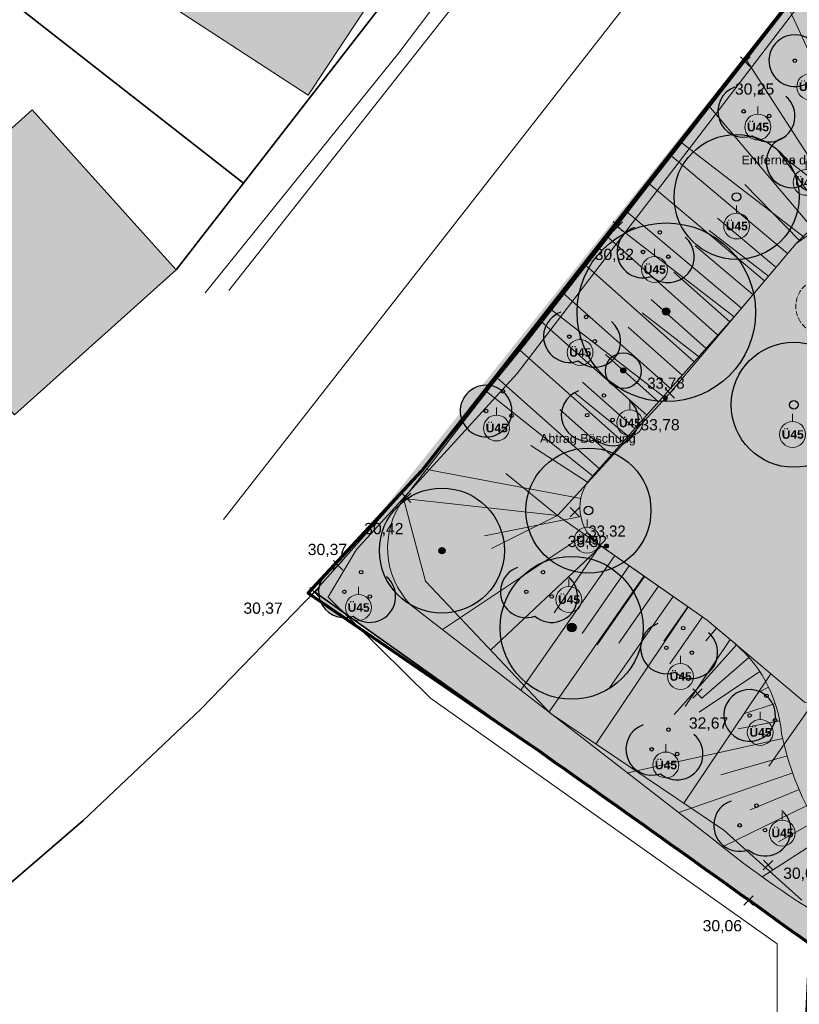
# Model space of a CAD drawing. Header units: metres. Extents: x 32338650 to 32340431, y 5701793 to 5703325.
# Tile 562 of 656: x 32339173 to 32339216, y 5702567 to 5702622. Entities that reach past the tile are written whole.
import ezdxf

# ---------------------------------------------------------------- set-up
doc = ezdxf.new("R2010")
doc.units = ezdxf.units.M
doc.header["$LTSCALE"] = 0.1
doc.linetypes.add('ISO-02 Strichlinie', pattern=[3.81, 3.048, -0.762])
for name, color, linetype, lineweight in [('Keine', 7, 'Continuous', 9), ('LPB-TOPO-Böschung', 7, 'Continuous', 13), ('LPB-TXT-HOE_PL', 7, 'Continuous', 9), ('LPB-TXT-TXT_PL', 7, 'Continuous', 9), ('LPB-VEG-Rasen', 7, 'Continuous', 18)]:
    doc.layers.add(name, color=color, linetype=linetype, lineweight=lineweight)
for name, color, linetype, lineweight, true_color in [('LPB-BE-Flurstück_Grenze', 7, 'Continuous', 70, 0x004c99), ('LPB-BE-Gebäude', 7, 'Continuous', 70, 0x004c99), ('LPB-BE-Leitung_Strom', 3, 'Continuous', 30, 0x00ff00), ('LPB-BE-Straße', 7, 'Continuous', 70, 0x004c99), ('LPB-DT-Regeldetails', 7, 'Continuous', 70, 0x004c99), ('LPB-SON-Bauabschnittsgrenzen', 7, 'Continuous', 70, 0x004c99), ('LPB-SON-Sicherheitsbereich', 7, 'Continuous', 70, 0x004c99), ('LPB-TOPO-Böschung_Bestand', 7, 'Continuous', 70, 0x004c99), ('LPB-VEG-Baum_Bestand', 9, 'Continuous', 13, 0x808080), ('LPB-VEG-Baum_Planung', 7, 'Continuous', 18, 0x33aa00), ('LPB-VEG-Wiese', 7, 'Continuous', 70, 0x004c99)]:
    doc.layers.add(name, color=color, linetype=linetype, lineweight=lineweight, true_color=true_color)
doc.styles.add('Arial', font='arial.ttf')
doc.styles.add('Arial (bold)', font='arialbd.ttf')
doc.styles.add('DINMittelschrift LT', font='txt')

# ---------------------------------------------------------------- blocks, each defined once
blk = doc.blocks.new('Höhenkreis')
at = {"layer": 'Keine', "linetype": 'Continuous', "lineweight": 0}
h = blk.add_hatch(color=7, dxfattribs=at)
edge = h.paths.add_edge_path()
edge.add_arc((-0.03, -0.01), 0.467, 270, 360, ccw=False)
edge.add_arc((-0.03, -0.01), 0.467, 180, 270, ccw=False)
edge.add_arc((-0.03, -0.01), 0.467, 90, 180, ccw=False)
edge.add_arc((-0.03, -0.01), 0.467, 0, 90, ccw=False)
at = {"layer": 'Keine', "flags": 128}
blk.add_lwpolyline([(0.44, -0.01, -0.414214), (-0.03, -0.48, -0.414214), (-0.49, -0.01, -0.414214), (-0.03, 0.46, -0.414214)], format="xyb", close=True, dxfattribs=at)
blk = doc.blocks.new('höhen 200 planung')
at = {"layer": 'LPB-TXT-HOE_PL', "xscale": 0.25, "yscale": 0.25, "zscale": 0.25}
blk.add_blockref('Höhenkreis', (32339310.661, 5702655.492), dxfattribs=at)
at = {"layer": 'Keine', "color": 0, "flags": 1}
blk.add_attdef('WERT', (32339310.537, 5702655.372), '', height=0.00018, dxfattribs=at)
blk = doc.blocks.new('Gruppe-112')
at = {"layer": 'LPB-TOPO-Böschung', "color": 55, "linetype": 'Continuous', "lineweight": 15, "true_color": 0x999b37, "transparency": 33554687}
for p, q in [((32339220.595, 5702612.176), (32339215.858, 5702622.473)), ((32339218.839, 5702611.222), (32339213.502, 5702619.497)), ((32339217.232, 5702610.035), (32339211.432, 5702616.884)), ((32339218.015, 5702610.656), (32339215.25, 5702614.434)), ((32339215.833, 5702608.611), (32339209.272, 5702614.14)), ((32339214.544, 5702607.082), (32339208.047, 5702612.557)), ((32339216.493, 5702609.361), (32339213.451, 5702612.477)), ((32339213.255, 5702605.552), (32339206.821, 5702610.975)), ((32339215.188, 5702607.846), (32339211.924, 5702610.598)), ((32339211.939, 5702604.047), (32339205.731, 5702609.568)), ((32339213.899, 5702606.317), (32339210.667, 5702609.042)), ((32339210.609, 5702602.553), (32339204.504, 5702607.983)), ((32339212.603, 5702604.794), (32339209.474, 5702607.577)), ((32339209.28, 5702601.058), (32339203.277, 5702606.398)), ((32339211.274, 5702603.3), (32339208.196, 5702606.037)), ((32339207.951, 5702599.564), (32339202.049, 5702604.813)), ((32339209.945, 5702601.805), (32339206.918, 5702604.498)), ((32339206.622, 5702598.069), (32339200.822, 5702603.228)), ((32339208.616, 5702600.311), (32339205.639, 5702602.958)), ((32339205.293, 5702596.575), (32339199.594, 5702601.643)), ((32339207.287, 5702598.816), (32339204.361, 5702601.418)), ((32339205.957, 5702597.322), (32339203.083, 5702599.879)), ((32339204.646, 5702595.813), (32339201.46, 5702597.875)), ((32339204.265, 5702594.896), (32339195.633, 5702596.527)), ((32339204.262, 5702593.903), (32339198.864, 5702592.804)), ((32339204.64, 5702592.984), (32339196.523, 5702587.569)), ((32339205.339, 5702592.278), (32339202.778, 5702588.494)), ((32339206.159, 5702591.706), (32339200.903, 5702584.179)), ((32339206.979, 5702591.134), (32339204.337, 5702587.35)), ((32339207.799, 5702590.561), (32339202.486, 5702582.953)), ((32339208.619, 5702589.989), (32339206.395, 5702586.803)), ((32339209.439, 5702589.416), (32339205.863, 5702584.296)), ((32339210.259, 5702588.844), (32339208.908, 5702586.909)), ((32339211.079, 5702588.271), (32339209.25, 5702585.652)), ((32339211.86, 5702587.649), (32339211.254, 5702586.93)), ((32339212.971, 5702586.715), (32339209.486, 5702582.802)), ((32339213.675, 5702586.005), (32339211.027, 5702583.699)), ((32339214.279, 5702585.209), (32339210.885, 5702582.938)), ((32339214.774, 5702584.341), (32339214.262, 5702584.085)), ((32339215.151, 5702583.416), (32339213.445, 5702582.867)), ((32339215.402, 5702582.449), (32339213.077, 5702582.015)), ((32339215.566, 5702581.463), (32339206.886, 5702579.538)), ((32339215.818, 5702580.495), (32339212.099, 5702579.437)), ((32339216.125, 5702579.544), (32339209.749, 5702577.316)), ((32339216.487, 5702578.612), (32339213.752, 5702577.471)), ((32339216.902, 5702577.702), (32339212.19, 5702575.402)), ((32339217.37, 5702576.818), (32339215.34, 5702575.675)), ((32339217.887, 5702575.963), (32339214.409, 5702573.723))]:
    blk.add_line(p, q, dxfattribs=at)
blk = doc.blocks.new('Lpb_Bestandshoehe')
at = {"layer": 'Keine', "lineweight": 25}
for p, q in [((0.53, -0.53), (-0.53, 0.53)), ((0.53, 0.53), (-0.53, -0.53))]:
    blk.add_line(p, q, dxfattribs=at)
at = {"layer": 'Keine', "style": 'Arial'}
blk.add_attdef('HOEHE', (1.08, -0.7), '', height=2.5, rotation=360, dxfattribs=at)
blk = doc.blocks.new('ü45 groß')
at = {"layer": 'Keine', "linetype": 'Continuous', "lineweight": 0, "true_color": 0x7aafdf}
h = blk.add_hatch(color=143, dxfattribs=at)
edge = h.paths.add_edge_path()
edge.add_arc((32338972.504, 5701861.874), 0.724, 0, 360)
at = {"layer": 'Keine', "lineweight": 15}
blk.add_line((32338972.504, 5701863.03), (32338972.504, 5701862.598), dxfattribs=at)
blk.add_circle((32338972.504, 5701861.874), 0.724, dxfattribs=at)
at = {"layer": 'Keine', "insert": (32338971.901, 5701862.114), "char_height": 0.48, "width": 1.32716, "attachment_point": 1, "line_spacing_factor": 0.502008, "style": 'Arial (bold)'}
blk.add_mtext('Ü45', dxfattribs=at)

msp = doc.modelspace()

# ---------------------------------------------------------------- hatches: boundary and pattern name
at = {"layer": 'LPB-BE-Gebäude', "linetype": 'Continuous', "lineweight": 0, "true_color": 0xc7c8ca}
for points in [[(32339180.461, 5702623.962), (32339180.015, 5702623.34), (32339189.002, 5702617.487), (32339193.644, 5702624.522), (32339188.576, 5702627.852), (32339192.092, 5702633.292), (32339182.804, 5702639.387), (32339178.536, 5702632.907), (32339177.688, 5702633.462), (32339174.166, 5702628.093), (32339180.461, 5702623.962)], [(32339180.461, 5702623.962), (32339180.015, 5702623.34), (32339189.002, 5702617.487), (32339193.644, 5702624.522), (32339188.576, 5702627.852), (32339192.092, 5702633.292), (32339182.804, 5702639.387), (32339178.536, 5702632.907), (32339177.688, 5702633.462), (32339174.166, 5702628.093), (32339180.461, 5702623.962)], [(32339168.102, 5702610.048), (32339165.36, 5702607.589), (32339172.557, 5702599.587), (32339181.606, 5702607.702), (32339173.537, 5702616.66), (32339167.23, 5702610.985), (32339168.102, 5702610.048)], [(32339168.102, 5702610.048), (32339165.36, 5702607.589), (32339172.557, 5702599.587), (32339181.606, 5702607.702), (32339173.537, 5702616.66), (32339167.23, 5702610.985), (32339168.102, 5702610.048)]]:
    msp.add_hatch(color=9, dxfattribs=at).paths.add_polyline_path(points)
at = {"layer": 'LPB-VEG-Baum_Bestand', "linetype": 'Continuous', "lineweight": 0, "true_color": 0x727430, "transparency": 33554572}
h = msp.add_hatch(color=67, dxfattribs=at)
edge = h.paths.add_edge_path()
edge.add_arc((32339209.04948, 5702605.33083), 5, 0, 360)
h = msp.add_hatch(color=67, dxfattribs=at)
edge = h.paths.add_edge_path()
edge.add_arc((32339209.041, 5702605.372), 0.2069, 0, 360)
h = msp.add_hatch(color=67, dxfattribs=at)
edge = h.paths.add_edge_path()
edge.add_arc((32339206.64089, 5702602.05214), 1, 0, 360)
h = msp.add_hatch(color=67, dxfattribs=at)
edge = h.paths.add_edge_path()
edge.add_arc((32339206.638, 5702602.073), 0.14324, 0, 360)
h = msp.add_hatch(color=67, dxfattribs=at)
edge = h.paths.add_edge_path()
edge.add_arc((32339196.48577, 5702591.98549), 3.5, 0, 360)
h = msp.add_hatch(color=67, dxfattribs=at)
edge = h.paths.add_edge_path()
edge.add_arc((32339196.486, 5702591.988), 0.17507, 0, 360)
h = msp.add_hatch(color=67, dxfattribs=at)
edge = h.paths.add_edge_path()
edge.add_arc((32339203.74962, 5702587.66203), 4, 0, 360)
h = msp.add_hatch(color=67, dxfattribs=at)
edge = h.paths.add_edge_path()
edge.add_arc((32339203.763, 5702587.681), 0.23873, 0, 360)
at = {"layer": 'LPB-VEG-Baum_Planung', "linetype": 'Continuous', "lineweight": 0, "true_color": 0x136734, "transparency": 33554508}
h = msp.add_hatch(color=116, dxfattribs=at)
edge = h.paths.add_edge_path()
edge.add_arc((32339216.24498, 5702619.4173), 1.44801, 289.507873, 469.507873)
edge.add_arc((32339216.24498, 5702619.4173), 1.44801, 109.507873, 289.507873)
h = msp.add_hatch(color=116, dxfattribs=at)
edge = h.paths.add_edge_path()
edge.add_arc((32339214.32418, 5702617.6795), 1.44801, 349.507873, 529.507874)
edge.add_arc((32339213.38393, 5702616.5783), 1.44801, 109.507873, 289.507873)
edge.add_arc((32339214.80772, 5702616.31462), 1.44801, 229.507873, 409.507873)
h = msp.add_hatch(color=116, dxfattribs=at)
edge = h.paths.add_edge_path()
edge.add_arc((32339217.03192, 5702614.84879), 1.44801, 349.507873, 529.507873)
edge.add_arc((32339216.09167, 5702613.74759), 1.44801, 109.507873, 289.507873)
edge.add_arc((32339217.51546, 5702613.48391), 1.44801, 229.507873, 409.507873)
h = msp.add_hatch(color=116, dxfattribs=at)
edge = h.paths.add_edge_path()
edge.add_arc((32339212.98405, 5702611.78651), 3.5, 0, 360)
h = msp.add_hatch(color=116, dxfattribs=at)
edge = h.paths.add_edge_path()
edge.add_arc((32339208.68372, 5702609.80598), 1.44801, 349.507873, 529.507872)
edge.add_arc((32339207.74347, 5702608.70477), 1.44801, 109.507873, 289.507873)
edge.add_arc((32339209.16726, 5702608.44109), 1.44801, 229.507873, 409.507873)
h = msp.add_hatch(color=116, dxfattribs=at)
edge = h.paths.add_edge_path()
edge.add_arc((32339204.56496, 5702605.06769), 1.44801, 349.507873, 529.507872)
edge.add_arc((32339203.6247, 5702603.96649), 1.44801, 109.507873, 289.507873)
edge.add_arc((32339205.0485, 5702603.7028), 1.44801, 229.507873, 409.507873)
h = msp.add_hatch(color=116, dxfattribs=at)
edge = h.paths.add_edge_path()
edge.add_arc((32339216.1882, 5702600.14924), 3.5, 0, 360)
h = msp.add_hatch(color=116, dxfattribs=at)
edge = h.paths.add_edge_path()
edge.add_arc((32339205.55749, 5702600.66746), 1.44801, 349.507873, 529.507874)
edge.add_arc((32339204.61724, 5702599.56626), 1.44801, 109.507873, 289.507873)
edge.add_arc((32339206.04103, 5702599.30258), 1.44801, 229.507873, 409.507873)
h = msp.add_hatch(color=116, dxfattribs=at)
edge = h.paths.add_edge_path()
edge.add_arc((32339198.95911, 5702599.79987), 1.44801, 289.507873, 469.507873)
edge.add_arc((32339198.95911, 5702599.79987), 1.44801, 109.507873, 289.507873)
h = msp.add_hatch(color=116, dxfattribs=at)
edge = h.paths.add_edge_path()
edge.add_arc((32339204.69194, 5702594.22747), 3.5, 0, 360)
h = msp.add_hatch(color=116, dxfattribs=at)
edge = h.paths.add_edge_path()
edge.add_arc((32339191.96418, 5702590.7795), 1.44801, 349.507873, 529.507874)
edge.add_arc((32339191.02393, 5702589.6783), 1.44801, 109.507873, 289.507873)
edge.add_arc((32339192.44772, 5702589.41462), 1.44801, 229.507873, 409.507873)
h = msp.add_hatch(color=116, dxfattribs=at)
edge = h.paths.add_edge_path()
edge.add_arc((32339202.14895, 5702590.77625), 1.44801, 349.507873, 529.507873)
edge.add_arc((32339201.20869, 5702589.67505), 1.44801, 109.507873, 289.507873)
edge.add_arc((32339202.63249, 5702589.41137), 1.44801, 229.507873, 409.507873)
h = msp.add_hatch(color=116, dxfattribs=at)
edge = h.paths.add_edge_path()
edge.add_arc((32339209.99418, 5702587.6395), 1.44801, 349.507873, 529.507874)
edge.add_arc((32339209.05393, 5702586.5383), 1.44801, 109.507873, 289.507873)
edge.add_arc((32339210.47772, 5702586.27462), 1.44801, 229.507873, 409.507873)
h = msp.add_hatch(color=116, dxfattribs=at)
edge = h.paths.add_edge_path()
edge.add_arc((32339215.139, 5702582.49058), 1.44801, 229.507873, 409.507873)
edge.add_arc((32339214.65546, 5702583.85547), 1.44801, 349.507873, 529.507873)
edge.add_arc((32339213.7152, 5702582.75427), 1.44801, 109.507873, 289.507872)
h = msp.add_hatch(color=116, dxfattribs=at)
edge = h.paths.add_edge_path()
edge.add_arc((32339209.17349, 5702581.96045), 1.44801, 349.507873, 529.507872)
edge.add_arc((32339208.23323, 5702580.85925), 1.44801, 109.507873, 289.507873)
edge.add_arc((32339209.65703, 5702580.59557), 1.44801, 229.507873, 409.507873)
h = msp.add_hatch(color=116, dxfattribs=at)
edge = h.paths.add_edge_path()
edge.add_arc((32339214.09645, 5702577.69909), 1.44801, 349.507873, 529.507872)
edge.add_arc((32339213.15619, 5702576.59789), 1.44801, 109.507873, 289.507873)
edge.add_arc((32339214.57999, 5702576.33421), 1.44801, 229.507873, 409.507873)
at = {"layer": 'LPB-VEG-Rasen', "linetype": 'Continuous', "lineweight": 0, "true_color": 0xedf2b6, "transparency": 33554687}
h = msp.add_hatch(color=254, dxfattribs=at)
edge = h.paths.add_edge_path()
edge.add_line((32339248.27784, 5702565.91777), (32339249.67232, 5702568.04002))
edge.add_arc((32339246.47451, 5702636.21902), 68.25395, 260.3996276, 272.6853845, ccw=False)
edge.add_arc((32339228.81359, 5702538.50349), 31.05857, 78.33848, 87.525497)
edge.add_arc((32339231.43013, 5702580.65562), 11.19543, 189.122166, 263.457557, ccw=False)
edge.add_arc((32339240.69568, 5702584.07595), 20.97303, 161.775408, 194.342127, ccw=False)
edge.add_line((32339220.7747, 5702590.63512), (32339223.27495, 5702602.27781))
edge.add_line((32339223.27495, 5702602.27781), (32339224.65136, 5702609.86222))
edge.add_arc((32339243.4014, 5702606.40847), 19.06548, 142.270539, 169.563121, ccw=False)
edge.add_arc((32339255.56864, 5702594.48015), 36.0429, 119.049468, 139.107624, ccw=False)
edge.add_arc((32339218.68348, 5702608.29155), 26.24757, 42.395665, 51.534485)
edge.add_arc((32339255.56864, 5702594.48015), 40.0429, 120.890565, 141.670746)
edge.add_line((32339224.15659, 5702619.31394), (32339216.318, 5702609.187))
edge.add_line((32339216.318, 5702609.187), (32339212.84549, 5702605.0667))
edge.add_line((32339212.84549, 5702605.0667), (32339204.93075, 5702596.1676))
edge.add_arc((32339206.76719, 5702594.39362), 2.55334, 135.991351, 237.495369)
edge.add_line((32339205.39511, 5702592.24027), (32339211.331, 5702588.095))
edge.add_line((32339211.331, 5702588.095), (32339212.62441, 5702587.00371))
edge.add_arc((32339207.93793, 5702581.01994), 7.60057, 5.481041, 51.932047, ccw=False)
edge.add_arc((32339232.37372, 5702585.31403), 17.24318, 191.942444, 227.979538)
edge.add_arc((32339212.67464, 5702564.95091), 11.11658, -27.858522, 42.800024, ccw=False)
edge.add_arc((32339241.12272, 5702550.42783), 20.82591, 153.389486, 187.429797)
edge.add_arc((32339221.69831, 5702547.78213), 1.22756, 182.209266, 242.515439)
edge.add_arc((32339221.69831, 5702547.78213), 1.22756, 242.515417, 302.821545)
edge.add_arc((32339221.69831, 5702547.78213), 1.22756, 302.821511, 363.127707)
edge.add_arc((32339254.62867, 5702551.52666), 31.91721, 169.408554, 186.616417, ccw=False)
edge.add_arc((32339237.98329, 5702554.04193), 15.10452, 143.476793, 167.181016, ccw=False)
edge.add_arc((32339232.92668, 5702558.15486), 8.59823, 104.818672, 145.44816, ccw=False)
edge.add_arc((32339234.40885, 5702552.42383), 14.51777, 88.073803, 104.688843, ccw=False)
edge.add_arc((32339245.64768, 5702627.91391), 61.92096, 260.0015082, 272.3356793)
edge.add_line((32339248.17121, 5702566.0444), (32339248.27784, 5702565.91777))
at = {"layer": 'LPB-VEG-Wiese', "linetype": 'Continuous', "lineweight": 0, "true_color": 0xd9e0a3, "transparency": 33554687}
h = msp.add_hatch(color=61, dxfattribs=at)
edge = h.paths.add_edge_path()
edge.add_line((32339231.36848, 5702631.00151), (32339231.14149, 5702630.556))
edge.add_line((32339231.14149, 5702630.556), (32339229.66788, 5702631.30683))
edge.add_line((32339229.66788, 5702631.30683), (32339225.13557, 5702633.61613))
edge.add_line((32339225.13557, 5702633.61613), (32339221.28461, 5702628.66025))
edge.add_line((32339221.28461, 5702628.66025), (32339220.80795, 5702628.06225))
edge.add_line((32339220.80795, 5702628.06225), (32339220.4287, 5702628.37364))
edge.add_line((32339220.4287, 5702628.37364), (32339222.01999, 5702630.42151))
edge.add_line((32339222.01999, 5702630.42151), (32339191.00547, 5702591.54218))
edge.add_line((32339191.00547, 5702591.54218), (32339189.343, 5702589.671))
edge.add_line((32339189.343, 5702589.671), (32339213.43313, 5702572.57777))
edge.add_line((32339213.43313, 5702572.57777), (32339217.145, 5702569.944))
edge.add_line((32339217.145, 5702569.944), (32339217.05242, 5702567.94339))
edge.add_line((32339217.05242, 5702567.94339), (32339216.087, 5702547.08))
edge.add_line((32339216.087, 5702547.08), (32339214.601, 5702514.976))
edge.add_line((32339214.601, 5702514.976), (32339225.17679, 5702514.49414))
edge.add_line((32339225.17679, 5702514.49414), (32339225.50016, 5702522.09972))
edge.add_line((32339225.50016, 5702522.09972), (32339225.63694, 5702523.55608))
edge.add_line((32339225.63694, 5702523.55608), (32339225.64834, 5702523.68171))
edge.add_line((32339225.64834, 5702523.68171), (32339225.83246, 5702525.25141))
edge.add_line((32339225.83246, 5702525.25141), (32339226.0578, 5702526.81573))
edge.add_line((32339226.0578, 5702526.81573), (32339226.29724, 5702528.21586))
edge.add_arc((32339294.09631, 5702516.01775), 68.88765, 169.800711, 170.6565863)
edge.add_line((32339226.1226, 5702527.20176), (32339224.54933, 5702527.49303))
edge.add_line((32339224.54933, 5702527.49303), (32339225.18647, 5702530.93455))
edge.add_line((32339225.18647, 5702530.93455), (32339226.77852, 5702530.64042))
edge.add_arc((32339294.0957, 5702516.01787), 68.88703, 167.744674, 169.5781253)
edge.add_line((32339226.34514, 5702528.47916), (32339226.63151, 5702529.92388))
edge.add_line((32339226.63151, 5702529.92388), (32339226.97948, 5702531.46556))
edge.add_line((32339226.97948, 5702531.46556), (32339227.22236, 5702532.42359))
edge.add_line((32339227.22236, 5702532.42359), (32339227.26546, 5702532.60013))
edge.add_line((32339227.26546, 5702532.60013), (32339227.29246, 5702532.70008))
edge.add_line((32339227.29246, 5702532.70008), (32339227.36787, 5702532.99756))
edge.add_line((32339227.36787, 5702532.99756), (32339227.48694, 5702533.42019))
edge.add_line((32339227.48694, 5702533.42019), (32339227.66253, 5702534.07037))
edge.add_line((32339227.66253, 5702534.07037), (32339227.72733, 5702534.2735))
edge.add_line((32339227.72733, 5702534.2735), (32339227.79644, 5702534.51881))
edge.add_line((32339227.79644, 5702534.51881), (32339227.87388, 5702534.78439))
edge.add_line((32339227.87388, 5702534.78439), (32339227.95282, 5702535.04954))
edge.add_line((32339227.95282, 5702535.04954), (32339228.03325, 5702535.31423))
edge.add_line((32339228.03325, 5702535.31423), (32339228.11516, 5702535.57847))
edge.add_line((32339228.11516, 5702535.57847), (32339228.19856, 5702535.84225))
edge.add_line((32339228.19856, 5702535.84225), (32339228.28344, 5702536.10555))
edge.add_line((32339228.28344, 5702536.10555), (32339228.3698, 5702536.36838))
edge.add_line((32339228.3698, 5702536.36838), (32339228.45763, 5702536.63071))
edge.add_line((32339228.45763, 5702536.63071), (32339228.1496, 5702536.73378))
edge.add_line((32339228.1496, 5702536.73378), (32339228.2903, 5702538.31573))
edge.add_line((32339228.2903, 5702538.31573), (32339228.3398, 5702539.90315))
edge.add_line((32339228.3398, 5702539.90315), (32339228.29793, 5702541.4908))
edge.add_line((32339228.29793, 5702541.4908), (32339228.16483, 5702543.07341))
edge.add_line((32339228.16483, 5702543.07341), (32339227.94094, 5702544.64574))
edge.add_line((32339227.94094, 5702544.64574), (32339227.627, 5702546.2026))
edge.add_line((32339227.627, 5702546.2026), (32339227.22406, 5702547.73883))
edge.add_line((32339227.22406, 5702547.73883), (32339226.73344, 5702549.24935))
edge.add_line((32339226.73344, 5702549.24935), (32339226.30529, 5702550.4187))
edge.add_line((32339226.30529, 5702550.4187), (32339226.01116, 5702551.62875))
edge.add_line((32339226.01116, 5702551.62875), (32339225.85479, 5702552.86416))
edge.add_line((32339225.85479, 5702552.86416), (32339225.83815, 5702554.10933))
edge.add_line((32339225.83815, 5702554.10933), (32339225.96145, 5702555.34848))
edge.add_line((32339225.96145, 5702555.34848), (32339226.22314, 5702556.56595))
edge.add_line((32339226.22314, 5702556.56595), (32339226.61989, 5702557.74633))
edge.add_line((32339226.61989, 5702557.74633), (32339227.14669, 5702558.87469))
edge.add_line((32339227.14669, 5702558.87469), (32339228.02695, 5702560.1253))
edge.add_line((32339228.02695, 5702560.1253), (32339229.0614, 5702561.25173))
edge.add_line((32339229.0614, 5702561.25173), (32339230.23269, 5702562.23508))
edge.add_line((32339230.23269, 5702562.23508), (32339231.52119, 5702563.05889))
edge.add_line((32339231.52119, 5702563.05889), (32339232.90532, 5702563.70935))
edge.add_line((32339232.90532, 5702563.70935), (32339234.36188, 5702564.17556))
edge.add_line((32339234.36188, 5702564.17556), (32339235.86646, 5702564.4497))
edge.add_line((32339235.86646, 5702564.4497), (32339237.39384, 5702564.5272))
edge.add_line((32339237.39384, 5702564.5272), (32339238.76086, 5702564.51235))
edge.add_line((32339238.76086, 5702564.51235), (32339240.12725, 5702564.55636))
edge.add_line((32339240.12725, 5702564.55636), (32339241.49048, 5702564.65916))
edge.add_line((32339241.49048, 5702564.65916), (32339242.84802, 5702564.82054))
edge.add_line((32339242.84802, 5702564.82054), (32339244.19736, 5702565.04022))
edge.add_line((32339244.19736, 5702565.04022), (32339245.53598, 5702565.31778))
edge.add_line((32339245.53598, 5702565.31778), (32339246.86142, 5702565.65272))
edge.add_line((32339246.86142, 5702565.65272), (32339248.17121, 5702566.0444))
edge.add_arc((32339245.64768, 5702627.91391), 61.92096, 270.7939081, 272.3356755, ccw=False)
edge.add_arc((32339245.64768, 5702627.91231), 61.91935, 269.2521162, 270.7939278, ccw=False)
edge.add_arc((32339245.64768, 5702627.91391), 61.92096, 267.7103657, 269.2521366, ccw=False)
edge.add_arc((32339245.64756, 5702627.9117), 61.91874, 266.1685656, 267.7103921, ccw=False)
edge.add_arc((32339245.64768, 5702627.91391), 61.92096, 264.626823, 266.1685935, ccw=False)
edge.add_arc((32339245.64768, 5702627.91391), 61.92096, 263.0850516, 264.6268218, ccw=False)
edge.add_arc((32339245.64768, 5702627.91391), 61.92096, 261.54328, 263.0850505, ccw=False)
edge.add_arc((32339245.64706, 5702627.91007), 61.91706, 260.0014603, 261.5433277, ccw=False)
edge.add_line((32339234.89683, 5702566.93339), (32339234.37067, 5702566.94154))
edge.add_line((32339234.37067, 5702566.94154), (32339233.84457, 5702566.93062))
edge.add_line((32339233.84457, 5702566.93062), (32339233.31921, 5702566.90064))
edge.add_line((32339233.31921, 5702566.90064), (32339232.79528, 5702566.85165))
edge.add_line((32339232.79528, 5702566.85165), (32339232.27347, 5702566.78369))
edge.add_line((32339232.27347, 5702566.78369), (32339231.75446, 5702566.69687))
edge.add_line((32339231.75446, 5702566.69687), (32339231.23894, 5702566.5913))
edge.add_line((32339231.23894, 5702566.5913), (32339230.72759, 5702566.46711))
edge.add_line((32339230.72759, 5702566.46711), (32339230.00039, 5702566.23981))
edge.add_line((32339230.00039, 5702566.23981), (32339229.29617, 5702565.94902))
edge.add_line((32339229.29617, 5702565.94902), (32339228.62045, 5702565.59704))
edge.add_line((32339228.62045, 5702565.59704), (32339227.97855, 5702565.18661))
edge.add_line((32339227.97855, 5702565.18661), (32339227.3755, 5702564.72098))
edge.add_line((32339227.3755, 5702564.72098), (32339226.81603, 5702564.20379))
edge.add_line((32339226.81603, 5702564.20379), (32339226.30455, 5702563.63911))
edge.add_line((32339226.30455, 5702563.63911), (32339225.84506, 5702563.03136))
edge.add_line((32339225.84506, 5702563.03136), (32339225.39661, 5702562.3919))
edge.add_line((32339225.39661, 5702562.3919), (32339224.98181, 5702561.73011))
edge.add_line((32339224.98181, 5702561.73011), (32339224.60178, 5702561.04776))
edge.add_line((32339224.60178, 5702561.04776), (32339224.25753, 5702560.34669))
edge.add_line((32339224.25753, 5702560.34669), (32339223.94998, 5702559.62875))
edge.add_line((32339223.94998, 5702559.62875), (32339223.67995, 5702558.89588))
edge.add_line((32339223.67995, 5702558.89588), (32339223.44816, 5702558.15003))
edge.add_line((32339223.44816, 5702558.15003), (32339223.25524, 5702557.39319))
edge.add_line((32339223.25524, 5702557.39319), (32339223.05716, 5702556.21152))
edge.add_line((32339223.05716, 5702556.21152), (32339222.90357, 5702555.02325))
edge.add_line((32339222.90357, 5702555.02325), (32339222.79468, 5702553.83005))
edge.add_line((32339222.79468, 5702553.83005), (32339222.73066, 5702552.63361))
edge.add_line((32339222.73066, 5702552.63361), (32339222.71159, 5702551.4356))
edge.add_line((32339222.71159, 5702551.4356), (32339222.7375, 5702550.23772))
edge.add_line((32339222.7375, 5702550.23772), (32339222.80835, 5702549.04166))
edge.add_line((32339222.80835, 5702549.04166), (32339222.92403, 5702547.8491))
edge.add_arc((32339221.69831, 5702547.78213), 1.22755, -8.179738, 3.127688, ccw=False)
edge.add_arc((32339221.69831, 5702547.78213), 1.22755, 340.512854, 351.820299, ccw=False)
edge.add_arc((32339221.69831, 5702547.78213), 1.22756, 329.205475, 340.512876, ccw=False)
edge.add_arc((32339221.69831, 5702547.78213), 1.22756, 272.668483, 329.205476, ccw=False)
edge.add_arc((32339221.69831, 5702547.78213), 1.22755, 216.131404, 272.668549, ccw=False)
edge.add_arc((32339221.69831, 5702547.78213), 1.22756, 204.824098, 216.131495, ccw=False)
edge.add_arc((32339221.69831, 5702547.78213), 1.22756, 193.516712, 204.824064, ccw=False)
edge.add_line((32339220.50475, 5702547.49521), (32339220.50475, 5702547.49521))
edge.add_arc((32339221.69831, 5702547.78213), 1.22756, 182.209314, 193.516661, ccw=False)
edge.add_line((32339220.47166, 5702547.73481), (32339220.47166, 5702547.73481))
edge.add_arc((32339241.1227, 5702550.42783), 20.82589, 174.664674, 187.429802, ccw=False)
edge.add_arc((32339241.12257, 5702550.42785), 20.82576, 170.409627, 174.664696, ccw=False)
edge.add_arc((32339241.12272, 5702550.42783), 20.82591, 166.154603, 170.409642, ccw=False)
edge.add_arc((32339241.12272, 5702550.42783), 20.82591, 153.389486, 166.154603, ccw=False)
edge.add_line((32339222.50285, 5702559.75624), (32339223.18392, 5702561.32689))
edge.add_line((32339223.18392, 5702561.32689), (32339223.61574, 5702562.9835))
edge.add_line((32339223.61574, 5702562.9835), (32339223.78808, 5702564.68676))
edge.add_line((32339223.78808, 5702564.68676), (32339223.69686, 5702566.39628))
edge.add_line((32339223.69686, 5702566.39628), (32339223.34423, 5702568.07153))
edge.add_line((32339223.34423, 5702568.07153), (32339222.73855, 5702569.67277))
edge.add_line((32339222.73855, 5702569.67277), (32339221.8942, 5702571.16202))
edge.add_line((32339221.8942, 5702571.16202), (32339220.8312, 5702572.50397))
edge.add_arc((32339232.37369, 5702585.314), 17.24314, 209.960943, 227.979537, ccw=False)
edge.add_arc((32339232.37375, 5702585.31405), 17.24321, 205.456398, 209.960981, ccw=False)
edge.add_line((32339216.80463, 5702577.9025), (32339216.80463, 5702577.90251))
edge.add_line((32339216.80463, 5702577.90251), (32339216.80463, 5702577.90252))
edge.add_arc((32339232.37375, 5702585.31405), 17.24321, 200.951779, 205.456328, ccw=False)
edge.add_line((32339216.27063, 5702579.14819), (32339216.27062, 5702579.1482))
edge.add_line((32339216.27062, 5702579.1482), (32339216.27062, 5702579.14821))
edge.add_arc((32339232.37375, 5702585.31405), 17.24321, 196.447139, 200.951694, ccw=False)
edge.add_line((32339215.8361, 5702580.43197), (32339215.8361, 5702580.43198))
edge.add_line((32339215.8361, 5702580.43198), (32339215.8361, 5702580.43199))
edge.add_arc((32339232.37375, 5702585.31405), 17.24321, 191.942482, 196.447079, ccw=False)
edge.add_line((32339215.50375, 5702581.74592), (32339215.39149, 5702582.5076))
edge.add_line((32339215.39149, 5702582.5076), (32339215.20275, 5702583.25403))
edge.add_line((32339215.20275, 5702583.25403), (32339214.93946, 5702583.97752))
edge.add_line((32339214.93946, 5702583.97752), (32339214.60433, 5702584.67067))
edge.add_line((32339214.60433, 5702584.67067), (32339214.20079, 5702585.32636))
edge.add_line((32339214.20079, 5702585.32636), (32339213.73299, 5702585.93786))
edge.add_line((32339213.73299, 5702585.93786), (32339213.20573, 5702586.4989))
edge.add_line((32339213.20573, 5702586.4989), (32339212.62441, 5702587.00371))
edge.add_line((32339212.62441, 5702587.00371), (32339211.331, 5702588.095))
edge.add_line((32339211.331, 5702588.095), (32339205.39511, 5702592.24027))
edge.add_arc((32339206.76719, 5702594.39362), 2.55334, 135.991359, 237.495363, ccw=False)
edge.add_line((32339204.93075, 5702596.1676), (32339212.84549, 5702605.0667))
edge.add_line((32339212.84549, 5702605.0667), (32339216.318, 5702609.187))
edge.add_line((32339216.318, 5702609.187), (32339224.15659, 5702619.31394))
edge.add_arc((32339255.56864, 5702594.48015), 40.0429, 138.667338, 141.670746, ccw=False)
edge.add_arc((32339255.56862, 5702594.48016), 40.04288, 132.660522, 138.66734, ccw=False)
edge.add_arc((32339255.56816, 5702594.4807), 40.04217, 129.657088, 132.660551, ccw=False)
edge.add_arc((32339255.56864, 5702594.48015), 40.0429, 126.653709, 129.657116, ccw=False)
edge.add_arc((32339255.56864, 5702594.48015), 40.0429, 120.890565, 126.653708, ccw=False)
edge.add_arc((32339218.68349, 5702608.29156), 26.24755, 51.534483, 55.023123)
edge.add_line((32339233.72979, 5702629.79837), (32339231.36848, 5702631.00151))

# ---------------------------------------------------------------- linework, layer by layer
at = {"layer": 'LPB-BE-Flurstück_Grenze', "color": 253, "linetype": 'Continuous', "lineweight": 25, "true_color": 0xadadad, "transparency": 33554687, "flags": 128}
for points in [[(32339147.753, 5702640.234), (32339157.408, 5702633.594), (32339166.285, 5702627.485), (32339185.368, 5702612.552), (32339209.087, 5702643.122), (32339209.293, 5702643.437), (32339209.447, 5702643.78), (32339209.546, 5702644.144), (32339209.588, 5702644.518), (32339209.57, 5702644.894), (32339209.494, 5702645.263), (32339209.362, 5702645.615), (32339209.176, 5702645.943), (32339208.941, 5702646.237), (32339208.664, 5702646.492), (32339192.914, 5702658.747), (32339187.06, 5702649.7), (32339184.036, 5702645.021), (32339183.705, 5702644.514), (32339176.822, 5702635.78), (32339174.805, 5702637.093), (32339154.423, 5702650.378), (32339147.753, 5702640.234)], [(32339147.753, 5702640.234), (32339157.408, 5702633.594), (32339166.285, 5702627.485), (32339185.368, 5702612.552), (32339209.087, 5702643.122), (32339209.293, 5702643.437), (32339209.447, 5702643.78), (32339209.546, 5702644.144), (32339209.588, 5702644.518), (32339209.57, 5702644.894), (32339209.494, 5702645.263), (32339209.362, 5702645.615), (32339209.176, 5702645.943), (32339208.941, 5702646.237), (32339208.664, 5702646.492), (32339192.914, 5702658.747), (32339187.06, 5702649.7), (32339184.036, 5702645.021), (32339183.705, 5702644.514), (32339176.822, 5702635.78), (32339174.805, 5702637.093), (32339154.423, 5702650.378), (32339147.753, 5702640.234)], [(32339209.087, 5702643.122), (32339185.368, 5702612.552), (32339181.606, 5702607.702), (32339172.557, 5702599.587)], [(32339209.087, 5702643.122), (32339185.368, 5702612.552), (32339181.606, 5702607.702), (32339172.557, 5702599.587)], [(32339165.36, 5702607.589), (32339172.557, 5702599.587), (32339181.606, 5702607.702), (32339185.368, 5702612.552), (32339166.285, 5702627.485), (32339157.408, 5702633.594), (32339150.178, 5702624.443), (32339150.255, 5702624.36), (32339154.467, 5702619.684), (32339155.098, 5702618.978), (32339165.36, 5702607.589)], [(32339165.36, 5702607.589), (32339172.557, 5702599.587), (32339181.606, 5702607.702), (32339185.368, 5702612.552), (32339166.285, 5702627.485), (32339157.408, 5702633.594), (32339150.178, 5702624.443), (32339150.255, 5702624.36), (32339154.467, 5702619.684), (32339155.098, 5702618.978), (32339165.36, 5702607.589)], [(32339169.501, 5702570.931), (32339176.39, 5702576.873), (32339182.99, 5702583.107), (32339189.343, 5702589.671), (32339195.365, 5702596.449), (32339201.109, 5702603.519), (32339220.875, 5702628.948)], [(32339169.501, 5702570.931), (32339176.39, 5702576.873), (32339182.99, 5702583.107), (32339189.343, 5702589.671), (32339195.365, 5702596.449), (32339201.109, 5702603.519), (32339220.875, 5702628.948)], [(32339220.875, 5702628.948), (32339201.109, 5702603.519), (32339195.365, 5702596.449), (32339189.343, 5702589.671), (32339217.145, 5702569.944), (32339216.087, 5702547.08), (32339215.874, 5702542.355), (32339214.601, 5702514.976), (32339251.383, 5702513.299), (32339257.073, 5702513.04), (32339317.185, 5702510.302), (32339317.961, 5702527.774), (32339288.68, 5702529.016), (32339287.431, 5702529.067), (32339291.671, 5702623.218)], [(32339220.875, 5702628.948), (32339201.109, 5702603.519), (32339195.365, 5702596.449), (32339189.343, 5702589.671), (32339217.145, 5702569.944), (32339216.087, 5702547.08), (32339215.874, 5702542.355), (32339214.601, 5702514.976), (32339251.383, 5702513.299), (32339257.073, 5702513.04), (32339317.185, 5702510.302), (32339317.961, 5702527.774), (32339288.68, 5702529.016), (32339287.431, 5702529.067), (32339291.671, 5702623.218)], [(32339162.709, 5702468.469), (32339212.352, 5702466.22), (32339212.355, 5702466.28), (32339213.084, 5702482.056), (32339213.34, 5702487.636), (32339214.008, 5702501.987), (32339214.601, 5702514.976), (32339215.874, 5702542.355), (32339216.087, 5702547.08), (32339217.145, 5702569.944), (32339189.343, 5702589.671), (32339182.99, 5702583.107), (32339176.39, 5702576.873), (32339169.501, 5702570.931)], [(32339162.709, 5702468.469), (32339212.352, 5702466.22), (32339212.355, 5702466.28), (32339213.084, 5702482.056), (32339213.34, 5702487.636), (32339214.008, 5702501.987), (32339214.601, 5702514.976), (32339215.874, 5702542.355), (32339216.087, 5702547.08), (32339217.145, 5702569.944), (32339189.343, 5702589.671), (32339182.99, 5702583.107), (32339176.39, 5702576.873), (32339169.501, 5702570.931)]]:
    msp.add_lwpolyline(points, dxfattribs=at)
at = {"layer": 'LPB-BE-Gebäude', "color": 7, "linetype": 'Continuous', "lineweight": 9, "flags": 128}
for points in [[(32339180.461, 5702623.962), (32339180.015, 5702623.34), (32339189.002, 5702617.487), (32339193.644, 5702624.522), (32339188.576, 5702627.852), (32339192.092, 5702633.292), (32339182.804, 5702639.387), (32339178.536, 5702632.907), (32339177.688, 5702633.462), (32339174.166, 5702628.093), (32339180.461, 5702623.962)], [(32339180.461, 5702623.962), (32339180.015, 5702623.34), (32339189.002, 5702617.487), (32339193.644, 5702624.522), (32339188.576, 5702627.852), (32339192.092, 5702633.292), (32339182.804, 5702639.387), (32339178.536, 5702632.907), (32339177.688, 5702633.462), (32339174.166, 5702628.093), (32339180.461, 5702623.962)], [(32339168.102, 5702610.048), (32339165.36, 5702607.589), (32339172.557, 5702599.587), (32339181.606, 5702607.702), (32339173.537, 5702616.66), (32339167.23, 5702610.985), (32339168.102, 5702610.048)], [(32339168.102, 5702610.048), (32339165.36, 5702607.589), (32339172.557, 5702599.587), (32339181.606, 5702607.702), (32339173.537, 5702616.66), (32339167.23, 5702610.985), (32339168.102, 5702610.048)]]:
    msp.add_lwpolyline(points, dxfattribs=at)
at = {"layer": 'LPB-BE-Leitung_Strom', "color": 5, "lineweight": 13, "true_color": 0x0000ff, "flags": 128}
for points in [[(32339183.22757, 5702606.41628), (32339194.07905, 5702619.86152), (32339209.17464, 5702639.85353), (32339218.89268, 5702653.50093), (32339234.02437, 5702671.36961), (32339249.46154, 5702687.52442)], [(32339183.22757, 5702606.41628), (32339194.07905, 5702619.86152), (32339209.17464, 5702639.85353), (32339218.89268, 5702653.50093), (32339234.02437, 5702671.36961), (32339249.46154, 5702687.52442)], [(32339190.11173, 5702589.37531), (32339195.84826, 5702583.71956), (32339215.25778, 5702569.9729), (32339215.25778, 5702561.48927)], [(32339190.11173, 5702589.37531), (32339195.84826, 5702583.71956), (32339215.25778, 5702569.9729), (32339215.25778, 5702561.48927)]]:
    msp.add_lwpolyline(points, dxfattribs=at)
at = {"layer": 'LPB-BE-Leitung_Strom', "color": 1, "lineweight": 13, "true_color": 0xff0000, "flags": 128}
for points in [[(32339184.56031, 5702606.5534), (32339198.99518, 5702624.86955), (32339219.20866, 5702652.80906), (32339234.46466, 5702670.25309), (32339250.0947, 5702687.35188)], [(32339184.56031, 5702606.5534), (32339198.99518, 5702624.86955), (32339219.20866, 5702652.80906), (32339234.46466, 5702670.25309), (32339250.0947, 5702687.35188)], [(32339184.2512, 5702593.73255), (32339226.59889, 5702647.88526), (32339232.72563, 5702648.20534), (32339249.46826, 5702666.39647), (32339254.0037, 5702671.91316), (32339268.53894, 5702686.76999)], [(32339184.2512, 5702593.73255), (32339226.59889, 5702647.88526), (32339232.72563, 5702648.20534), (32339249.46826, 5702666.39647), (32339254.0037, 5702671.91316), (32339268.53894, 5702686.76999)]]:
    msp.add_lwpolyline(points, dxfattribs=at)
at = {"layer": 'LPB-BE-Leitung_Strom', "color": 1, "linetype": 'Continuous', "lineweight": 13, "true_color": 0xff0000, "transparency": 33554687, "flags": 128}
msp.add_lwpolyline([(32339190.1, 5702589.35), (32339191.7, 5702592.05), (32339200.7, 5702601.9), (32339230.3, 5702640.6)], dxfattribs=at)
at = {"layer": 'LPB-BE-Straße', "color": 250, "linetype": 'Continuous', "lineweight": 25, "true_color": 0x333333, "transparency": 33554687, "flags": 128}
for points in [[(32339209.087, 5702643.122), (32339185.368, 5702612.552), (32339181.606, 5702607.702), (32339172.557, 5702599.587)], [(32339169.501, 5702570.931), (32339176.39, 5702576.873), (32339182.99, 5702583.107), (32339189.343, 5702589.671), (32339195.365, 5702596.449), (32339201.109, 5702603.519), (32339220.875, 5702628.948)]]:
    msp.add_lwpolyline(points, dxfattribs=at)
at = {"layer": 'LPB-SON-Bauabschnittsgrenzen', "color": 242, "linetype": 'Continuous', "lineweight": 70, "true_color": 0xcd2027, "transparency": 33554687, "flags": 128}
msp.add_lwpolyline([(32339435.35981, 5702596.27647), (32339384.52909, 5702594.99386, 0.09634595), (32339349.81089, 5702572.60585, 0.04600438), (32339318.38979, 5702535.6176), (32339317.27113, 5702534.04093), (32339317.086, 5702533.7733, 0.00609353), (32339316.05345, 5702532.24109, 0.01930606), (32339304.92877, 5702514.48822, 0.07260254), (32339304.45285, 5702513.38482), (32339310.3741, 5702513.11991), (32339310.26005, 5702510.61742), (32339304.26526, 5702510.89066), (32339304.26522, 5702510.88992), (32339214.60684, 5702514.97573), (32339216.087, 5702547.08), (32339217.10776, 5702569.94367, 0.00240462), (32339201.39424, 5702581.13309), (32339189.00534, 5702589.59836), (32339195.365, 5702596.449), (32339228.30044, 5702638.50397)], format="xyb", dxfattribs=at)
at = {"layer": 'LPB-SON-Sicherheitsbereich', "color": 240, "linetype": 'ISO-02 Strichlinie', "lineweight": 13, "true_color": 0xed1f24, "transparency": 33554687, "flags": 128}
msp.add_lwpolyline([(32339216.85001, 5702606.85387, 0.46239664), (32339216.8536, 5702604.46153), (32339218.56563, 5702603.0101, 0.4609368), (32339220.92234, 5702603.39191)], format="xyb", dxfattribs=at)
at = {"layer": 'LPB-TOPO-Böschung', "color": 55, "linetype": 'Continuous', "lineweight": 15, "true_color": 0x999b37}
msp.add_line((32339206.61389, 5702577.43513), (32339206.61279, 5702577.41716), dxfattribs=at)
at = {"layer": 'LPB-TOPO-Böschung', "color": 55, "linetype": 'Continuous', "lineweight": 15, "true_color": 0x999b37, "flags": 128}
msp.add_lwpolyline([(32339220.21723, 5702627.97668), (32339209.8563, 5702614.8944), (32339194.32533, 5702594.83859, 0.36501195), (32339194.72966, 5702588.95793), (32339202.49423, 5702582.94668), (32339211.60943, 5702575.87111, 0.03897128), (32339218.72767, 5702570.91451, -0.41305845), (32339220.90037, 5702560.42285, 0.14051062), (32339218.20651, 5702546.78156, 0.11844594), (32339219.88561, 5702540.15946, 0.21622117), (32339222.25742, 5702538.54661, 0.29102481), (32339224.54659, 5702539.95048, 0.1944483), (32339225.30175, 5702548.24912, -0.12530148), (32339224.77855, 5702556.81469, -0.14974573), (32339227.25431, 5702561.80721, -0.19786419), (32339235.22011, 5702565.40661, 0.20122233), (32339238.70761, 5702566.75712, 0.57602049), (32339237.71107, 5702570.25853), (32339228.51086, 5702571.87062, -0.41167606), (32339224.67812, 5702577.76773), (32339226.78668, 5702589.60954), (32339230.60321, 5702606.80114), (32339231.28623, 5702609.87568), (32339233.38787, 5702622.66635, 0.28833365)], format="xyb", dxfattribs=at)
msp.add_lwpolyline([(32339212.62441, 5702587.00371), (32339211.331, 5702588.095), (32339207.83623, 5702590.53554), (32339205.39511, 5702592.24027, -0.47432178), (32339204.93075, 5702596.1676), (32339212.84549, 5702605.0667), (32339216.318, 5702609.187, -0.09470151), (32339220.799, 5702612.268, -0.1110912), (32339224.65136, 5702609.86222), (32339223.27495, 5702602.27781), (32339220.7747, 5702590.63512, 0.14306334), (32339220.37629, 5702578.88069, 0.33622338), (32339230.15454, 5702569.53309, -0.04010741), (32339234.89683, 5702566.93339, 0.07262358), (32339230.72759, 5702566.46711, 0.17916042), (32339225.84506, 5702563.03136, 0.10379958), (32339223.25524, 5702557.39319, 0.07522488), (32339220.47166, 5702547.73481, -0.14963083), (32339222.50285, 5702559.75624, 0.31846077), (32339220.8312, 5702572.50397, -0.15855036), (32339215.50375, 5702581.74592, 0.20550246)], format="xyb", close=True, dxfattribs=at)
at = {"layer": 'LPB-TOPO-Böschung_Bestand', "color": 252, "lineweight": 9, "true_color": 0x939598}
for p, q in [((32339216.78476, 5702609.50793), (32339209.94495, 5702614.79404)), ((32339219.23821, 5702611.19485), (32339215.44729, 5702614.14153)), ((32339212.84549, 5702605.0667), (32339206.32302, 5702610.10756)), ((32339214.76426, 5702607.34342), (32339211.45319, 5702609.90237)), ((32339208.99631, 5702600.5235), (32339202.62819, 5702605.47345)), ((32339210.92671, 5702602.78999), (32339207.69009, 5702605.30582)), ((32339204.9681, 5702596.13783), (32339198.98872, 5702600.9013)), ((32339206.9822, 5702598.33067), (32339203.94364, 5702600.79934)), ((32339202.954, 5702593.945), (32339200.05552, 5702596.29986)), ((32339202.954, 5702593.945), (32339194.334, 5702594.906)), ((32339202.954, 5702593.945), (32339199.263, 5702592.107)), ((32339205.39511, 5702592.24027), (32339199.21108, 5702586.40947)), ((32339207.83623, 5702590.53554), (32339205.18711, 5702586.70827)), ((32339210.27734, 5702588.83081), (32339205.10874, 5702581.15089)), ((32339212.62441, 5702587.00371), (32339210.09743, 5702583.24893)), ((32339214.90007, 5702585.08368), (32339210.02607, 5702577.84151)), ((32339217.2967, 5702583.48349), (32339214.78435, 5702579.90675))]:
    msp.add_line(p, q, dxfattribs=at)
at = {"layer": 'LPB-TOPO-Böschung_Bestand', "color": 252, "lineweight": 9, "true_color": 0x939598, "flags": 128}
for points in [[(32339202.954, 5702593.945), (32339211.331, 5702588.095), (32339216.783, 5702583.495), (32339218.747, 5702583.451), (32339219.799, 5702586.272), (32339222.83, 5702599.826), (32339224.774, 5702610.538), (32339223.107, 5702612.099), (32339220.799, 5702612.268), (32339216.318, 5702609.187), (32339209.242, 5702600.791), (32339202.954, 5702593.945)], [(32339216.643, 5702572.416), (32339212.272, 5702576.33), (32339202.538, 5702582.881), (32339195.572, 5702590.269), (32339195.226, 5702591.524), (32339194.334, 5702594.906)]]:
    msp.add_lwpolyline(points, dxfattribs=at)
at = {"layer": 'LPB-VEG-Baum_Bestand', "color": 67, "linetype": 'Continuous', "lineweight": 30, "true_color": 0x727430, "transparency": 33554636}
for centre, radius in [((32339209.04948, 5702605.33083), 5), ((32339209.041, 5702605.372), 0.2069), ((32339206.64089, 5702602.05214), 1), ((32339206.638, 5702602.073), 0.14324), ((32339196.48577, 5702591.98549), 3.5), ((32339196.486, 5702591.988), 0.17507), ((32339203.74962, 5702587.66203), 4), ((32339203.763, 5702587.681), 0.23873)]:
    msp.add_circle(centre, radius, dxfattribs=at)
at = {"layer": 'LPB-VEG-Baum_Planung', "color": 116, "linetype": 'Continuous', "lineweight": 30, "true_color": 0x136734, "transparency": 33554687, "flags": 128}
for points in [[(32339216.72852, 5702618.05242, 1), (32339215.76143, 5702620.78219, 1)], [(32339199.44265, 5702598.43499, 1), (32339198.47557, 5702601.16475, 1)]]:
    msp.add_lwpolyline(points, format="xyb", close=True, dxfattribs=at)
for points in [[(32339212.90038, 5702617.94318, 1), (32339213.86747, 5702615.21342, 1), (32339215.74797, 5702617.41582)], [(32339215.60812, 5702615.11247, 1), (32339216.57521, 5702612.38271, 1), (32339218.45571, 5702614.58511)], [(32339207.25993, 5702610.06966, 1), (32339208.22701, 5702607.33989, 1), (32339210.10752, 5702609.54229)], [(32339203.14116, 5702605.33137, 1), (32339204.10825, 5702602.6016, 1), (32339205.98875, 5702604.80401)], [(32339204.1337, 5702600.93114, 1), (32339205.10078, 5702598.20138, 1), (32339206.98129, 5702600.40378)], [(32339190.54038, 5702591.04318, 1), (32339191.50747, 5702588.31342, 1), (32339193.38797, 5702590.51582)], [(32339200.72515, 5702591.03993, 1), (32339201.69223, 5702588.31016, 1), (32339203.57274, 5702590.51257)], [(32339208.57038, 5702587.90318, 1), (32339209.53747, 5702585.17342, 1), (32339211.41797, 5702587.37582)], [(32339214.19875, 5702581.38938, 1), (32339213.23166, 5702584.11915, 0.99999999), (32339214.19875, 5702581.38938)], [(32339207.74969, 5702582.22413, 1), (32339208.71677, 5702579.49437, 1), (32339210.59728, 5702581.69677)], [(32339212.67265, 5702577.96277, 1), (32339213.63973, 5702575.233, 1), (32339215.52024, 5702577.43541)]]:
    msp.add_lwpolyline(points, format="xyb", dxfattribs=at)
at = {"layer": 'LPB-VEG-Baum_Planung', "color": 116, "linetype": 'Continuous', "lineweight": 30, "true_color": 0x136734, "transparency": 33554687}
for centre, radius in [((32339216.24498, 5702619.4173), 0.09877), ((32339212.98405, 5702611.78651), 3.5), ((32339216.09167, 5702613.74759), 0.09877), ((32339212.98405, 5702611.78651), 0.23873), ((32339208.68372, 5702609.80598), 0.09877), ((32339207.74347, 5702608.70477), 0.09877), ((32339209.16726, 5702608.44109), 0.09877), ((32339216.1882, 5702600.14924), 3.5), ((32339199.89936, 5702600.90107), 0.09877), ((32339205.55749, 5702600.66746), 0.09877), ((32339216.1882, 5702600.14924), 0.23873), ((32339198.95911, 5702599.79987), 0.09877), ((32339200.3829, 5702599.53619), 0.09877), ((32339204.61724, 5702599.56626), 0.09877), ((32339206.04103, 5702599.30258), 0.09877), ((32339204.69194, 5702594.22747), 3.5), ((32339204.69194, 5702594.22747), 0.23873), ((32339202.14895, 5702590.77625), 0.09877), ((32339201.20869, 5702589.67505), 0.09877), ((32339202.63249, 5702589.41137), 0.09877)]:
    msp.add_circle(centre, radius, dxfattribs=at)
at = {"layer": 'LPB-VEG-Baum_Planung', "color": 116, "linetype": 'Continuous', "lineweight": 30, "true_color": 0x136734}
for centre in [(32339214.32418, 5702617.6795), (32339213.38393, 5702616.5783), (32339214.80772, 5702616.31462), (32339204.56496, 5702605.06769), (32339203.6247, 5702603.96649), (32339205.0485, 5702603.7028), (32339191.96418, 5702590.7795), (32339191.02393, 5702589.6783), (32339192.44772, 5702589.41462), (32339209.99418, 5702587.6395), (32339209.05393, 5702586.5383), (32339210.47772, 5702586.27462), (32339214.65546, 5702583.85547), (32339213.7152, 5702582.75427), (32339215.139, 5702582.49058), (32339209.17349, 5702581.96045), (32339208.23323, 5702580.85925), (32339209.65703, 5702580.59557), (32339214.09645, 5702577.69909), (32339213.15619, 5702576.59789), (32339214.57999, 5702576.33421)]:
    msp.add_circle(centre, 0.09877, dxfattribs=at)

# ---------------------------------------------------------------- block references
at = {"layer": 'Keine', "color": 7, "xscale": 0.5, "yscale": 0.5, "zscale": 0.5, "rotation": 269.3163988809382}
for p in [(32339213.47016, 5702619.36183), (32339206.33619, 5702610.13782), (32339209.242, 5702600.791), (32339194.47881, 5702594.9429), (32339203.92701, 5702594.13836), (32339190.67176, 5702591.16586), (32339189.36026, 5702589.65877), (32339210.79667, 5702583.97866), (32339214.74917, 5702574.37505), (32339213.65311, 5702572.40215)]:
    msp.add_blockref('Lpb_Bestandshoehe', p, dxfattribs=at)
at = {"layer": 'LPB-DT-Regeldetails', "color": 152, "true_color": 0x2776bb}
for p in [(244.5749, 756.08161), (241.66824, 753.82716), (244.36849, 750.72847), (240.48344, 748.28344), (235.88476, 745.84901), (231.71652, 741.20565), (234.4988, 737.26186), (227.03985, 736.97427), (243.61278, 736.61417), (232.11652, 730.69241), (231.09025, 727.37065), (219.30824, 726.92716), (237.33824, 723.06319), (241.80583, 719.9311), (236.51754, 718.10812), (243.03775, 714.29349)]:
    msp.add_blockref('ü45 groß', p, dxfattribs=at)
at = {"layer": 'LPB-TOPO-Böschung', "color": 55, "true_color": 0x999b37}
msp.add_blockref('Gruppe-112', (0, 0), dxfattribs=at)
at = {"layer": 'LPB-TXT-HOE_PL', "color": 6, "true_color": 0xff00ff}
for p in [(-101.65756, -54.96553), (-104.95457, -63.24877)]:
    msp.add_blockref('höhen 200 planung', p, dxfattribs=at)

# ---------------------------------------------------------------- texts
at = {"layer": 'Keine', "transparency": 33554687, "char_height": 0.629304, "attachment_point": 7, "line_spacing_factor": 0.25, "style": 'Arial'}
for s, insert in [('30,25', (32339212.8955, 5702617.39982)), ('30,32', (32339205.0407, 5702608.14031)), ('33,78', (32339207.59822, 5702598.60035)), ('30,42', (32339192.13462, 5702592.78745)), ('33,32', (32339203.52915, 5702592.06596)), ('30,37', (32339188.97615, 5702591.61796)), ('30,37', (32339185.37119, 5702588.33129)), ('32,67', (32339210.31517, 5702581.89902)), ('30,07', (32339215.59527, 5702573.48894)), ('30,06', (32339211.08583, 5702570.55086))]:
    msp.add_mtext(s, dxfattribs=dict(at, insert=insert))
at = {"layer": 'LPB-TXT-HOE_PL', "color": 5, "true_color": 0x0000ff, "char_height": 0.625, "attachment_point": 1, "line_spacing_factor": 0.25, "style": 'DINMittelschrift LT'}
for s, insert in [('33,78', (32339207.98322, 5702601.6743)), ('33,32', (32339204.68621, 5702593.39106))]:
    msp.add_mtext(s, dxfattribs=dict(at, insert=insert))
at = {"layer": 'LPB-TXT-TXT_PL', "color": 7, "transparency": 33554687, "char_height": 0.5, "attachment_point": 1, "line_spacing_factor": 1.004016, "style": 'Arial'}
for s, insert, width in [('Entfernen der Strauchschicht', (32339213.26381, 5702614.10512), 10.7274), ('Abtrag Böschung', (32339201.97841, 5702598.51957), 6.3684)]:
    msp.add_mtext(s, dxfattribs=dict(at, insert=insert, width=width))

doc.saveas('drawing.dxf')
